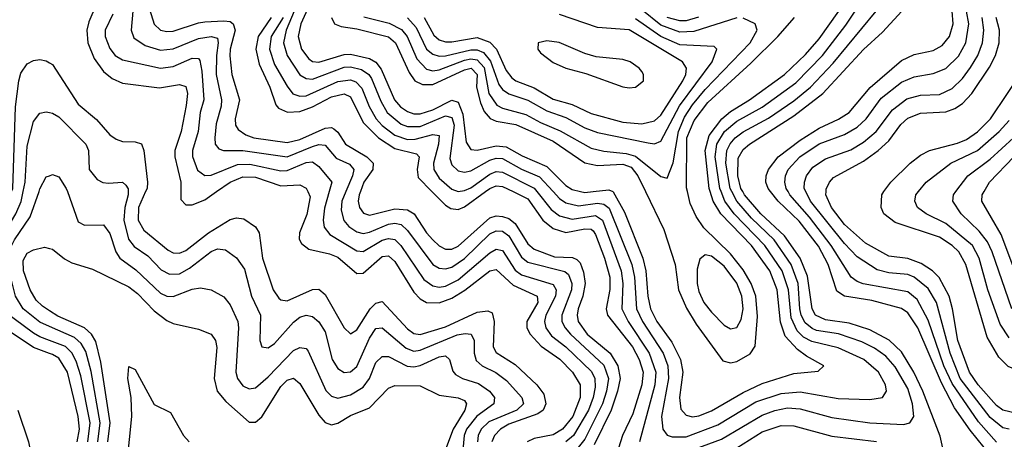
# Model space of a CAD drawing. Header units: inches. Extents: x 501365 to 657855, y 482276 to 547543.
# Tile 777 of 957: x 599906 to 603015, y 539218 to 540543. Entities that reach past the tile are written whole.
import ezdxf

# ---------------------------------------------------------------- set-up
doc = ezdxf.new("R2010")
doc.units = ezdxf.units.IN
doc.header["$MEASUREMENT"] = 0
for name, color, linetype in [('A5593', 7, 'Continuous'), ('A5594', 7, 'Continuous'), ('A6503', 7, 'Continuous'), ('A6504', 7, 'Continuous')]:
    doc.layers.add(name, color=color, linetype=linetype)

msp = doc.modelspace()

# ---------------------------------------------------------------- linework, layer by layer
at = {"layer": 'A5593', "color": 5}
for points, elevation in [([(600000, 539489), (599950, 539507.4), (599870, 539561.6), (599803.2, 539583.2), (599794.3, 539594.3), (599791.2, 539610), (599801.6, 539698.4), (599794.8, 539810), (599808, 539850), (599863.9, 539950), (599880.5, 540000)], 3680), ([(600000, 539529.6), (599970, 539540.9), (599950, 539552.9), (599859.9, 539619.8), (599850.6, 539630), (599846, 539646), (599841.2, 539710), (599827.5, 539790), (599829.4, 539810), (599846.4, 539850), (599894.2, 539930), (599910.9, 539969.1), (599917.1, 540000)], 3660), ([(600000, 539574.5), (599970, 539587.8), (599916.7, 539630), (599892.3, 539670), (599872.9, 539750), (599867, 539790), (599870.4, 539810), (599890, 539848), (599939.2, 539920.8), (599966.9, 540000)], 3640), ([(600000, 539623.7), (599978, 539638), (599957.5, 539657.5), (599939.2, 539690), (599918.1, 539750), (599917.1, 539782.9), (599930, 539805.9), (599950, 539816.1), (599984.1, 539824.1), (600000, 539820.5)], 3620), ([(599900.1, 539310), (599933.9, 539210), (599953.3, 539110), (599955.6, 539070), (599947.1, 538972.9), (599927.1, 538910), (599915.7, 538830), (599905.6, 538810)], 3680)]:
    msp.add_lwpolyline(points, dxfattribs=dict(at, elevation=elevation))
at = {"layer": 'A5594', "color": 5}
for points, elevation in [([(599880.5, 540000), (599883.8, 540010), (599892.4, 540267.6), (599903.4, 540350), (599910, 540373.6), (599930, 540403.8), (599950, 540414.3), (599970, 540416.8), (599990, 540412.7), (600000, 540407.1)], 3680), ([(599917.1, 540000), (599923.2, 540030), (599930, 540144), (599950, 540221.7), (599970, 540247.3), (599990, 540251.8), (600000, 540249.8)], 3660), ([(599966.9, 540000), (599970, 540009), (599990, 540046.3), (600000, 540050)], 3640)]:
    msp.add_lwpolyline(points, dxfattribs=dict(at, elevation=elevation))
at = {"layer": 'A6503', "color": 5}
for points, elevation in [([(600056.5, 540000), (600090, 539904.9), (600110, 539894.2), (600170, 539894.8), (600190, 539867.2), (600209.1, 539810), (600221.7, 539790), (600272.6, 539752.6), (600350, 539679.4), (600370, 539670.1), (600390, 539668.5), (600450, 539691.7), (600476.6, 539696.6), (600510, 539690.1), (600550, 539667.8), (600570, 539642.2), (600594.4, 539590), (600596.8, 539570), (600588.7, 539430), (600593.3, 539410), (600610, 539386.9), (600630, 539377.6), (600650, 539380.4), (600690, 539414.8), (600770, 539498.4), (600790, 539508.1), (600810, 539504.1), (600816.2, 539496.2), (600872.3, 539372.3), (600890, 539354.5), (600910, 539347.8), (600950, 539358.2), (600990, 539382.1), (601010.2, 539409.8), (601030, 539460.1), (601050, 539478.9), (601070, 539479.3), (601128.8, 539448.8), (601150, 539446.2), (601170, 539450.8), (601230, 539478.3), (601250, 539480.9), (601262.6, 539470), (601273.3, 539433.3), (601282.2, 539422.2), (601303.8, 539410), (601354.4, 539394.4), (601388.7, 539370), (601404.5, 539350), (601403.1, 539330), (601349.4, 539290.6), (601316.4, 539250), (601308.7, 539230), (601301.6, 539150)], 3640), ([(600248.4, 540000), (600248.3, 539990), (600237.5, 539950), (600234.7, 539910), (600249, 539850), (600266.9, 539826.9), (600310, 539797.3), (600353, 539753), (600379.3, 539739.3), (600410, 539740.7), (600441.6, 539758.4), (600510, 539810.8), (600530, 539818.9), (600556, 539816), (600590.9, 539790.9), (600615.2, 539755.2), (600638.2, 539670), (600665.7, 539610), (600664.3, 539530), (600670.2, 539510.2), (600690, 539506.3), (600710, 539520.4), (600770, 539588.2), (600790, 539603.7), (600810, 539610.1), (600830, 539605.4), (600850, 539588.9), (600870, 539557.3), (600892.4, 539470), (600910, 539441.6), (600930, 539428.3), (600950, 539431), (600970, 539447.7), (601010, 539537.2), (601030, 539567.6), (601050, 539569.7), (601126.1, 539506.1), (601150, 539496.5), (601170, 539498.8), (601287.5, 539547.5), (601312.2, 539552.2), (601331.5, 539550), (601340.3, 539530), (601340.4, 539490), (601346.7, 539466.7), (601366.3, 539450), (601409, 539429), (601443.3, 539403.3), (601491.2, 539350), (601496.6, 539330), (601475.7, 539310), (601387.1, 539272.9), (601362.9, 539250), (601353.4, 539230), (601351.1, 539210)], 3660), ([(600303.6, 540000), (600281.4, 539950), (600280.3, 539910), (600298, 539878), (600374.9, 539814.9), (600390, 539806.7), (600410, 539805.7), (600430, 539813.9), (600502.2, 539870), (600570, 539911.8), (600590, 539917.3), (600613.7, 539913.7), (600650, 539888.7), (600662.2, 539870), (600672.6, 539790), (600706, 539690), (600723.8, 539663.8), (600730, 539657.9), (600750, 539654.8), (600830, 539691.1), (600850, 539691.6), (600870, 539675.1), (600930, 539570.1), (600950, 539550.8), (600970, 539563.3), (601012.7, 539630), (601030, 539647.6), (601050, 539652.5), (601130, 539566.2), (601150, 539552.4), (601170, 539548.8), (601250, 539572.6), (601350, 539618.8), (601384, 539624), (601397.1, 539617.1), (601404.3, 539590), (601401, 539510), (601410, 539491.8), (601470, 539453.5), (601538.9, 539390), (601560.4, 539360.4), (601567.5, 539330), (601558.3, 539310), (601541.5, 539298.5), (601450, 539265.6), (601423.5, 539250), (601404.9, 539230), (601396.9, 539210)], 3680), ([(600414.8, 540000), (600415, 539975), (600430, 539958), (600450, 539958), (600490, 539973.9), (600527.4, 540000)], 3720), ([(600815.4, 540000), (600823.1, 539983.1), (600812.3, 539927.7), (600789, 539870), (600788.4, 539850), (600795.8, 539835.8), (600818.7, 539818.7), (600883.8, 539803.8), (600910, 539792.7), (600970, 539741), (600990, 539742.1), (601050, 539795.4), (601070, 539797), (601090, 539779.7), (601150, 539682.6), (601170, 539661.7), (601190, 539650.1), (601230, 539648.7), (601270, 539663), (601311.2, 539688.8), (601390, 539750.3), (601410, 539754.2), (601464.2, 539704.2), (601540.1, 539670), (601541.9, 539650), (601507.6, 539590), (601507, 539570), (601518, 539550), (601552.3, 539512.3), (601611.1, 539471.1), (601651.6, 539430), (601675.2, 539390), (601675.8, 539350), (601651.8, 539290), (601620.2, 539250), (601590, 539232.3), (601530, 539220.2), (601507.9, 539210)], 3720), ([(600882.7, 540000), (600868, 539948), (600864.5, 539910), (600867.2, 539887.2), (600884.7, 539864.7), (600970, 539812.6), (600990, 539811.2), (601050, 539846.6), (601070, 539852.4), (601090, 539849.2), (601109.5, 539829.5), (601182.4, 539722.4), (601210, 539702), (601230, 539698.5), (601250, 539701.7), (601290, 539721.9), (601390, 539806.6), (601410, 539818.1), (601430, 539813.9), (601470, 539752.3), (601490, 539737.4), (601590, 539706.6), (601599.8, 539690), (601597.6, 539670), (601567.4, 539610), (601562.8, 539590), (601566.7, 539570), (601584.9, 539544.9), (601630, 539509.8), (601711.6, 539431.6), (601721.8, 539410), (601722.9, 539382.9), (601716.5, 539350), (601701.5, 539310), (601654.3, 539230), (601630, 539210)], 3740), ([(600935.7, 540000), (600922.9, 539970), (600920.9, 539940.9), (600929, 539909), (600944.8, 539890), (600970, 539872.9), (600990, 539867.9), (601010, 539872.1), (601070, 539897.6), (601090, 539900.4), (601110, 539895.8), (601130, 539877.3), (601210, 539770.1), (601230, 539757.9), (601250, 539756.2), (601270, 539761.8), (601310, 539788.7), (601390, 539866.3), (601410, 539876), (601430, 539875.3), (601450, 539860.2), (601490, 539793.1), (601510, 539777.5), (601627.2, 539747.2), (601638.4, 539738.4), (601649.3, 539710), (601648.1, 539690), (601617.6, 539610), (601617.8, 539590), (601627.6, 539570), (601645.3, 539550), (601750, 539452), (601764.7, 539410), (601759, 539370), (601745.8, 539330), (601690, 539218), (601668.7, 539191.4)], 3760), ([(600981.5, 540000), (600977.8, 539990), (600974.9, 539970), (600978.3, 539950), (600991.8, 539931.8), (601010, 539925.7), (601090, 539945.4), (601130, 539942.5), (601151.3, 539930), (601190, 539870.1), (601210, 539847.5), (601230, 539828.6), (601250, 539817.9), (601270, 539818.6), (601290, 539827.6), (601390, 539917.3), (601410, 539923.2), (601430, 539921.7), (601450, 539914.8), (601470, 539899.6), (601510, 539835), (601530, 539818.4), (601594.3, 539794.3), (601651.5, 539791.5), (601665.4, 539785.4), (601675, 539775), (601685.6, 539745.6), (601691.4, 539710), (601684.4, 539670), (601668.9, 539630), (601665.8, 539610), (601669.6, 539590), (601698, 539550), (601770, 539489.4), (601794.4, 539450), (601801.8, 539410), (601793.6, 539370), (601772.9, 539310), (601719.8, 539200.2)], 3780), ([(601207.6, 540000), (601250, 539956.9), (601266.6, 539946.6), (601290, 539943.7), (601310, 539952.1), (601376.1, 540000)], 3820), ([(601463.8, 540000), (601510, 539977.2), (601558.1, 539910), (601590, 539884), (601630, 539870.7), (601690, 539882.8), (601710, 539881.5), (601716, 539876), (601724.2, 539864.2), (601751.8, 539790), (601768.8, 539730), (601768.7, 539691.3), (601757.1, 539630), (601762.2, 539610), (601840.5, 539510), (601862.2, 539470), (601874, 539430), (601870.6, 539390), (601842.1, 539297.9), (601809.4, 539230), (601777.5, 539130)], 3820), ([(601539, 540000), (601584, 539944), (601610, 539923.6), (601650, 539913.1), (601724.2, 539924.2), (601745.8, 539910), (601804.5, 539750), (601810, 539710), (601806.9, 539630), (601826.9, 539590), (601893.5, 539490), (601914.1, 539430), (601911.3, 539390), (601862.3, 539210)], 3840), ([(601589.9, 540000), (601610, 539978.3), (601630, 539964.1), (601670, 539955.3), (601730, 539963.9), (601750, 539960.8), (601767.4, 539947.4), (601838.7, 539770), (601846.5, 539730), (601852.9, 539630), (601871.8, 539590), (601937.2, 539490), (601952, 539450), (601954.3, 539410), (601932.2, 539290), (601936.7, 539250), (601950, 539231.2), (601965.5, 539225.5), (602010, 539226.1), (602110, 539263.2), (602230, 539336.1), (602310, 539362.5), (602370, 539367.2), (602490, 539346.3), (602590, 539343.3), (602629.9, 539350.1), (602642.4, 539370), (602639.5, 539390), (602617.5, 539430), (602571.4, 539470), (602490, 539507.1), (602406.6, 539526.6), (602380.8, 539540.8), (602360.3, 539560.3), (602341.2, 539601.2), (602333, 539690), (602313.1, 539750), (602258.7, 539830), (602161.7, 539930), (602132.2, 539970), (602120.5, 540000)], 3860), ([(601676.1, 540000), (601690, 539996.7), (601716.6, 540000)], 3880), ([(601778.9, 540000), (601779.6, 539999.6), (601815.6, 539935.6), (601873, 539790), (601882.4, 539750), (601888.6, 539670), (601897, 539630), (601917.7, 539590), (601964.8, 539524.8), (601992.4, 539470), (601999.4, 539430), (601989.3, 539350), (601993.2, 539313.2), (602010, 539293.8), (602030, 539289.1), (602050, 539291.7), (602090, 539307.6), (602190, 539365.7), (602250, 539394.1), (602350, 539426.1), (602427.2, 539432.8), (602444.7, 539450), (602390, 539479.9), (602361.3, 539501.3), (602323, 539543), (602307.9, 539588), (602297.9, 539690), (602273.9, 539750), (602215.9, 539830), (602119.5, 539930), (602095.9, 539970), (602086.3, 540000)], 3880), ([(601882.2, 540000), (601940, 539880.1), (601975.6, 539770), (601985.6, 539690), (602011.4, 539631.4), (602041.8, 539581.8), (602125.8, 539465.8), (602150, 539459.5), (602170, 539463.9), (602212.2, 539487.8), (602228, 539512), (602234.9, 539605.1), (602229.6, 539670), (602215.3, 539710), (602190, 539753.3), (602150, 539803.3), (602065.5, 539885.5), (602041.3, 539921.3), (602022.3, 539962.3), (602013.9, 540000)], 3920), ([(602010, 539177.5), (602121.4, 539218.6), (602250, 539293.5), (602290, 539308.8), (602330, 539316.9), (602370, 539314.5), (602470, 539286.2), (602590, 539269.8), (602696, 539264), (602716.8, 539270), (602728.8, 539290), (602725.2, 539330), (602710, 539377.7), (602670, 539447.1), (602640.1, 539480.1), (602605.1, 539505.1), (602565.1, 539525.1), (602491.1, 539551.1), (602421.9, 539561.9), (602407.6, 539567.6), (602386, 539586), (602373.4, 539610), (602369.4, 539629.4), (602364, 539710), (602341.8, 539770), (602287.7, 539847.7), (602216.3, 539916.3), (602169.6, 539970), (602154.4, 540000)], 3840), ([(602821, 539190), (602812.3, 539227.7), (602757.1, 539370), (602729.1, 539430), (602690, 539493.9), (602651, 539531), (602590, 539563.6), (602524.7, 539584.7), (602450, 539594.9), (602418.9, 539610), (602407.5, 539630), (602393.1, 539733.1), (602370, 539790), (602320.7, 539860.7), (602246, 539930), (602194.1, 539990), (602188.7, 540000)], 3820), ([(602951.5, 539191.5), (602906.3, 539246.3), (602857.3, 539317.3), (602815.8, 539395.8), (602741.2, 539570), (602710, 539616.9), (602690, 539630.5), (602596.5, 539656.5), (602509.8, 539669.8), (602486.1, 539686.1), (602458.6, 539770), (602427.5, 539827.5), (602367, 539907), (602301.1, 539970), (602276.8, 540000)], 3780), ([(602990, 539209.2), (602933.2, 539273.2), (602850, 539393.5), (602823.8, 539450), (602774.1, 539594.1), (602739, 539659), (602710, 539683.1), (602569.1, 539709.1), (602550, 539715.9), (602531, 539730), (602468.4, 539830), (602399.8, 539919.8), (602337.6, 539990), (602331.8, 540000)], 3760), ([(603030, 539249.4), (603010, 539254.1), (602970, 539286.6), (602875.1, 539410), (602843.2, 539490), (602800.1, 539650), (602774.2, 539694.2), (602730, 539730.2), (602710, 539737.7), (602650, 539743.7), (602613.3, 539753.3), (602550, 539793.9), (602510, 539835.6), (602402.4, 539970), (602387.8, 540000)], 3740), ([(603050, 539300.6), (603010, 539310.3), (602990, 539324.5), (602931.6, 539390), (602904.6, 539430), (602867.4, 539530), (602851.4, 539630), (602840.3, 539670), (602808.7, 539728.7), (602788.3, 539750), (602752.5, 539772.5), (602710, 539788.9), (602650, 539795.6), (602576.7, 539836.7), (602510, 539895.8), (602469.2, 539950), (602451.4, 539990), (602451.9, 540000)], 3720), ([(604047.7, 539190), (604014.9, 539234.9), (603970, 539264.9), (603890, 539284.5), (603726.6, 539346.6), (603651.1, 539370), (603550, 539390.1), (603470, 539436.5), (603250, 539451.7), (603170, 539427.5), (603123.1, 539423.1), (603070, 539429.9), (603027.2, 539447.2), (602997, 539477), (602960.5, 539540.5), (602893.5, 539770), (602871.1, 539810), (602850, 539830.2), (602810, 539856.6), (602670, 539902), (602634.3, 539930), (602625.3, 539950), (602627.5, 539990), (602634.6, 540000)], 3680), ([(603030, 539538.2), (603001.7, 539581.7), (602962.7, 539690), (602934.8, 539790), (602913.7, 539830), (602830, 539899.5), (602767.6, 539930), (602740.2, 539950), (602732.4, 539970), (602735.5, 539990), (602743.6, 540000)], 3660), ([(603038.3, 539630), (602976.2, 539810), (602961.5, 539841.5), (602935.3, 539875.3), (602878.8, 539930), (602851.9, 539970), (602854.4, 539990), (602862, 540000)], 3640), ([(604185.1, 539125.1), (604124.5, 539270), (604110, 539293.9), (604081.9, 539321.9), (604043.7, 539343.7), (603821.8, 539430), (603730, 539472.1), (603650, 539482), (603610, 539493.7), (603510, 539540), (603424.6, 539564.6), (603270, 539621.2), (603250, 539626.4), (603170, 539625.8), (603110, 539646.9), (603090, 539660.9), (603070.4, 539690.4), (603004.9, 539864.9), (602944.1, 539970), (602944.7, 539990), (602950.6, 540000)], 3620), ([(600000, 539820.5), (600010, 539818.2), (600047.4, 539787.4), (600070, 539775), (600135.5, 539755.5), (600250, 539699), (600278, 539678), (600330, 539623.9), (600370, 539592.5), (600390, 539583.4), (600470, 539566), (600510, 539550.2), (600523.6, 539530), (600528.1, 539508.1), (600520.4, 539410), (600529.7, 539370), (600557, 539337), (600630, 539271.8), (600650, 539272.3), (600670, 539289), (600730, 539384.5), (600750, 539404.6), (600770, 539411.1), (600790, 539394.3), (600850, 539294.4), (600870, 539270.7), (600890, 539263.6), (600910, 539268.7), (600950, 539292.8), (601010, 539317.4), (601070, 539379.3), (601090, 539387.7), (601170, 539386.6), (601230, 539357.4), (601290, 539349), (601310, 539340.5), (601317.1, 539330), (601311.4, 539310), (601274.3, 539250), (601250, 539185.2)], 3620), ([(600184.7, 539210), (600191.5, 539270), (600161.7, 539461.7), (600146.3, 539526.3), (600132.4, 539550), (600110, 539569.7), (600026.4, 539606.4), (600000, 539623.7)], 3620), ([(600152.9, 539210), (600160.2, 539270), (600132, 539432), (600114.6, 539494.6), (600100.2, 539520.2), (600079.4, 539539.4), (600000, 539574.5)], 3640), ([(600120.6, 539210), (600127.9, 539270), (600098.6, 539418.6), (600084.2, 539464.2), (600070.5, 539490.5), (600050.7, 539510.7), (600000, 539529.6)], 3660), ([(600086.9, 539210), (600094.2, 539250), (600090.1, 539290), (600057.1, 539430), (600030, 539473.5), (600010, 539485.4), (600000, 539489)], 3680), ([(600245, 539145), (600259.6, 539290), (600257.4, 539350), (600247.2, 539410), (600250, 539447.7), (600270, 539438), (600330, 539327.7), (600382.2, 539302.2), (600423.4, 539230), (600440.9, 539210)], 3580), ([(602170, 539190.6), (602250, 539241), (602310, 539261.8), (602350, 539260.8), (602470, 539228.1), (602611, 539211)], 3820)]:
    msp.add_lwpolyline(points, dxfattribs=dict(at, elevation=elevation))
at = {"layer": 'A6503', "color": 5, "elevation": 3940}
msp.add_lwpolyline([(602070, 539800.5), (602053, 539787), (602045, 539755), (602044.4, 539710), (602050, 539684.2), (602066.4, 539650), (602090, 539619), (602130, 539577.8), (602150, 539566.5), (602170, 539571), (602183.5, 539596.5), (602190.5, 539630), (602186.1, 539670), (602170, 539711.2), (602130, 539764.9), (602090, 539796)], close=True, dxfattribs=at)
at = {"layer": 'A6504', "color": 5}
for points, elevation in [([(600829.8, 540610), (600793.8, 540530), (600785, 540490), (600795.5, 540450), (600819, 540419), (600830, 540411.4), (600850, 540409.1), (600930, 540433), (600950, 540434.1), (601010, 540420.5), (601030, 540408.5), (601046.8, 540386.8), (601089.4, 540289.4), (601108.2, 540268.2), (601130, 540252.7), (601150, 540246.1), (601170, 540245.9), (601210, 540258.1), (601270, 540289.3), (601290, 540282.8), (601304.6, 540244.6), (601315.8, 540155.8), (601330, 540132.8), (601350, 540130.4), (601410, 540145), (601441.7, 540141.7), (601492.5, 540112.5), (601570, 540079.2), (601630, 540019.6), (601650, 540006.2), (601676.1, 540000)], 3880), ([(600147.6, 540590), (600124, 540536), (600117.8, 540510), (600121, 540470), (600140.6, 540420.6), (600170, 540379.4), (600197.5, 540357.5), (600230, 540342.6), (600347.5, 540327.5), (600410, 540337.8), (600430, 540331.8), (600435.2, 540310), (600431.7, 540271.7), (600415.4, 540190), (600395.7, 540130), (600395.2, 540110), (600414.4, 540030), (600414.8, 540000)], 3720), ([(600316, 540576), (600330, 540528.4), (600350, 540510.1), (600370, 540505.1), (600390, 540506.2), (600470, 540533.1), (600490, 540535.9), (600550, 540539.8), (600570, 540536.9), (600580.1, 540530), (600586, 540510), (600570.2, 540450), (600569, 540429), (600575.5, 540370), (600599.9, 540290), (600586.4, 540230), (600587.4, 540210), (600596, 540196), (600619.5, 540179.5), (600645.6, 540170), (600750, 540155.1), (600790, 540165), (600870, 540200.3), (600890, 540202.8), (600898, 540198), (600910, 540187.8), (600934.8, 540150), (601002.1, 540110), (601021.4, 540090), (601020.4, 540070), (600992.7, 540030), (600981.5, 540000)], 3780), ([(600781.4, 540590), (600746.8, 540510), (600739.2, 540470), (600750, 540429.6), (600790, 540369.3), (600810, 540356.8), (600830, 540355.5), (600930, 540393.2), (600950, 540393.9), (600985.6, 540385.6), (601008.1, 540370), (601016.8, 540356.8), (601045.7, 540285.7), (601066.5, 540250), (601110, 540213), (601130, 540205.1), (601170, 540205.1), (601250, 540239.5), (601270, 540234.1), (601277.6, 540210), (601264.1, 540104.1), (601270, 540084.2), (601290, 540065.5), (601310, 540061.2), (601330, 540065.5), (601390, 540099.4), (601410, 540106), (601430, 540104.9), (601490, 540071.3), (601546.8, 540046.8), (601589.9, 540000)], 3860), ([(602170, 540549.2), (602034.5, 540505.5), (601990, 540503.2), (601930, 540525.4), (601870, 540574.5)], 3940), ([(602120.5, 540000), (602116.6, 540010), (602101.9, 540110), (602107.1, 540150), (602131.2, 540190), (602170, 540222.3), (602250, 540266.8), (602356.4, 540343.6), (602441.1, 540430), (602514.3, 540525.7), (602562.2, 540597.8)], 3860), ([(600199.6, 540560.4), (600175.5, 540510), (600175.3, 540490), (600190, 540451.6), (600207, 540430), (600230, 540416.6), (600350, 540389.5), (600390, 540394.9), (600450, 540421.6), (600470, 540420.8), (600474.3, 540414.3), (600480.8, 540380.8), (600486.8, 540290), (600475.9, 540250), (600469.5, 540190), (600451, 540130), (600451.1, 540111.1), (600467.7, 540067.7), (600490, 540051.1), (600510, 540052), (600593.9, 540086.1), (600633, 540087), (600730, 540066), (600750, 540066.2), (600810, 540092), (600830, 540093.9), (600850, 540079.8), (600891.1, 540030), (600882.7, 540000)], 3740), ([(600263.1, 540570), (600257.9, 540510), (600265.9, 540485.9), (600301.7, 540461.7), (600350, 540446.6), (600390, 540450.9), (600470, 540483.5), (600510.3, 540490.3), (600530, 540484.9), (600532.9, 540470), (600526.8, 540430), (600526.5, 540370), (600543.2, 540290), (600541.9, 540270), (600525.8, 540214.2), (600522.1, 540170), (600523.4, 540150), (600535, 540135), (600549.7, 540129.7), (600610, 540129.6), (600750, 540110.3), (600830, 540142.6), (600850, 540148.3), (600870, 540146.4), (600905.6, 540105.6), (600946.7, 540086.7), (600960.6, 540070), (600957.1, 540050), (600935.7, 540000)], 3760), ([(600699.4, 540550), (600659, 540490), (600651.7, 540450), (600662, 540402), (600695.9, 540330), (600714.4, 540274.4), (600723.5, 540263.5), (600751.1, 540251.1), (600790, 540253), (600830, 540267.4), (600890, 540299), (600930, 540309.2), (600950, 540298.8), (600990, 540218.6), (601038.7, 540170), (601090, 540135.8), (601159.1, 540119.1), (601167.3, 540110), (601161.2, 540070), (601164.1, 540044.1), (601207.6, 540000)], 3820), ([(600737.3, 540550), (600699.6, 540490), (600694.4, 540450), (600710, 540401.5), (600750, 540332.7), (600768.8, 540308.8), (600790, 540301.4), (600810, 540302.9), (600910, 540347.4), (600950, 540352.8), (600966.8, 540346.8), (600986.2, 540326.2), (601009.1, 540269.1), (601031.3, 540230), (601050, 540208.5), (601090, 540177.8), (601130, 540164.5), (601154.3, 540165.7), (601210, 540180.6), (601230, 540177.5), (601228.2, 540150), (601212.2, 540090), (601213.9, 540070), (601230, 540042.7), (601270, 540007.3), (601290, 540000.6), (601310, 540003.1), (601330, 540012.3), (601390, 540055.2), (601410, 540063), (601430, 540061.5), (601530, 540011.2), (601539, 540000)], 3840), ([(600890.4, 540550), (600900.1, 540530), (600921.1, 540521.1), (600970, 540514.2), (601070, 540489.3), (601092.3, 540470), (601135.8, 540375.8), (601153.3, 540350), (601178, 540338), (601210, 540338), (601310, 540384.4), (601331.3, 540390), (601350.4, 540370), (601348.4, 540330), (601360.5, 540280.5), (601372.8, 540252.8), (601391.3, 540231.3), (601410, 540222.8), (601471.9, 540211.9), (601590, 540159.7), (601690, 540091.1), (601730, 540082.7), (601810, 540087), (601836.9, 540076.9), (601858, 540050), (601882.2, 540000)], 3920), ([(600992.1, 540552.1), (601072.3, 540532.3), (601111.7, 540511.7), (601129.4, 540489.4), (601159.8, 540419.8), (601190, 540386.2), (601210, 540381.5), (601230, 540384.1), (601310, 540415.1), (601330, 540419.2), (601350, 540416.3), (601372.3, 540392.3), (601386.6, 540310), (601412.5, 540272.5), (601430, 540263.1), (601503.8, 540243.8), (601550, 540218), (601612.3, 540192.3), (601710, 540137.7), (601750, 540128.1), (601820.8, 540120.8), (601850, 540112), (601930, 540047.8), (601950, 540042), (601968.8, 540091.2), (601985.6, 540190), (602005, 540235), (602030, 540273.7), (602070, 540322.1), (602211.7, 540470), (602234.1, 540510), (602227.5, 540530), (602190, 540547.5)], 3940), ([(601130, 540548.3), (601157.9, 540517.9), (601190, 540450), (601210, 540433.6), (601230, 540427.8), (601250, 540428.9), (601330, 540447.8), (601350, 540447.5), (601370, 540439.5), (601392.4, 540412.4), (601418.4, 540338.4), (601430, 540322.5), (601450, 540308.4), (601510, 540288.6), (601570, 540254.6), (601630, 540234.2), (601690, 540201.7), (601730, 540186.7), (601890, 540153.9), (601910, 540151.2), (601930, 540159.1), (601989.6, 540270.4), (602092.3, 540410), (602107.2, 540450), (602098.5, 540458.5), (601990, 540464), (601930, 540489.8), (601850, 540545.2)], 3960), ([(601182.9, 540550), (601213.8, 540493.8), (601230, 540479.2), (601250, 540472.9), (601270, 540473), (601350, 540486.7), (601390, 540471.9), (601411, 540450), (601442.2, 540382.2), (601459.7, 540359.7), (601472.4, 540350), (601530, 540327.4), (601590, 540291.5), (601650, 540275.3), (601710, 540246.4), (601810, 540219.2), (601870, 540214), (601910, 540223.5), (601930, 540241.3), (602000.1, 540350), (602009.1, 540370), (602011.4, 540390), (601998.6, 540410), (601830, 540510.8), (601730, 540517.8), (601610, 540558.9)], 3980), ([(602048.9, 540551.1), (602010, 540539.8), (601990, 540539.3), (601950, 540550.3)], 3920), ([(602013.9, 540000), (602011.4, 540011.4), (602012.5, 540170), (602035.2, 540224.8), (602078.8, 540281.2), (602214.6, 540405.4), (602299.5, 540490), (602352.5, 540550)], 3920), ([(602086.3, 540000), (602083.1, 540010), (602070.3, 540130), (602082.7, 540177.3), (602122.7, 540230), (602150, 540253.1), (602209.9, 540290), (602320.5, 540370), (602387.1, 540432.9), (602430, 540482.7), (602492.5, 540570)], 3880), ([(602154.4, 540000), (602149.3, 540010), (602135.8, 540090), (602138.6, 540130), (602148.6, 540151.4), (602164.8, 540170), (602190, 540188.3), (602270, 540231.7), (602350, 540287.1), (602402.4, 540330), (602473.8, 540406.1), (602609.9, 540570)], 3840), ([(602188.7, 540000), (602183.2, 540010), (602173, 540050), (602174.3, 540105.7), (602190, 540133.3), (602209.7, 540150.3), (602350, 540239.3), (602442.1, 540310), (602570, 540449), (602630, 540503.5), (602691.5, 540570)], 3820), ([(602276.8, 540000), (602268.7, 540010), (602261.9, 540030), (602262.7, 540050), (602270.3, 540070), (602300.1, 540110), (602370, 540162.8), (602430, 540200.5), (602491.6, 540228.4), (602524.8, 540250), (602590.8, 540329.2), (602690, 540413.9), (602730, 540433.5), (602790, 540445.1), (602818.9, 540461.1), (602842, 540490), (602853.6, 540530), (602849.7, 540570)], 3780), ([(602331.8, 540000), (602326.1, 540010), (602321.5, 540030), (602324.1, 540050), (602332.6, 540070), (602368.9, 540110), (602430, 540151.3), (602510, 540179.9), (602550, 540203.8), (602578.1, 540230), (602625.3, 540294.7), (602690, 540346), (602730, 540362.7), (602790, 540373.1), (602830, 540388.9), (602870, 540427.9), (602893.5, 540470), (602902.7, 540530), (602895.2, 540570)], 3760), ([(602387.8, 540000), (602383, 540010), (602383.4, 540030), (602390, 540050), (602410, 540077.3), (602450, 540103.8), (602530, 540131.5), (602570, 540156), (602610.5, 540189.5), (602661.3, 540258.7), (602706.8, 540293.2), (602750, 540304.7), (602810, 540306.4), (602850, 540325.3), (602882.3, 540357.7), (602908.1, 540391.9), (602931.4, 540430), (602946.1, 540470), (602949.7, 540510), (602944.4, 540550)], 3740), ([(602451.9, 540000), (602452.2, 540007.8), (602462.2, 540030), (602475.5, 540044.5), (602570, 540096.6), (602616.7, 540130), (602650, 540160.2), (602688.3, 540211.7), (602710, 540231.7), (602750, 540247.5), (602830, 540252.3), (602858, 540262), (602882.1, 540277.9), (602911.8, 540310), (602967.5, 540392.5), (602986.7, 540430), (602998.7, 540470), (602999.2, 540510), (602989.1, 540550)], 3720), ([(600000, 540407.1), (600010, 540401.5), (600090, 540275.7), (600148, 540228), (600190, 540179.3), (600210, 540165.4), (600230, 540158.7), (600270, 540157.5), (600290.4, 540150.4), (600297.4, 540130), (600309.8, 540030), (600308, 540010), (600303.6, 540000)], 3680), ([(602634.6, 540000), (602656, 540030), (602717.4, 540090), (602750, 540115.4), (602778, 540130), (602867.1, 540152.9), (602895, 540165), (602930, 540189.2), (602971.5, 540230), (603078.3, 540390)], 3680), ([(600000, 540249.8), (600010, 540247.8), (600030, 540235.9), (600114.4, 540150), (600123.3, 540130), (600125.2, 540070), (600150, 540038), (600168.8, 540028.8), (600186.4, 540026.4), (600230, 540029.4), (600240.7, 540020.7), (600248.4, 540008.4), (600248.4, 540000)], 3660), ([(602743.6, 540000), (602767.8, 540030), (602845.4, 540090), (602930, 540129.8), (602998.4, 540190), (603030, 540224.3)], 3660), ([(602862, 540000), (602899.9, 540050), (602970, 540102.2), (603043.4, 540170)], 3640), ([(602950.6, 540000), (602968.2, 540030), (603121.5, 540190)], 3620), ([(600000, 540050), (600010, 540053.8), (600030, 540046.3), (600053, 540010), (600056.5, 540000)], 3640), ([(600527.4, 540000), (600570, 540029.8), (600610, 540046.6), (600650, 540045.3), (600730, 540018.7), (600790, 540021.8), (600810.6, 540010.6), (600815.4, 540000)], 3720), ([(601376.1, 540000), (601390, 540010), (601410, 540018), (601430, 540016.6), (601463.8, 540000)], 3820), ([(601716.6, 540000), (601766.1, 540006.1), (601778.9, 540000)], 3880)]:
    msp.add_lwpolyline(points, dxfattribs=dict(at, elevation=elevation))
at = {"layer": 'A6504', "color": 5, "elevation": 4020}
msp.add_lwpolyline([(601570, 540476.6), (601542.6, 540470), (601541.6, 540450), (601550, 540438.5), (601590, 540407.7), (601630, 540389.7), (601693.3, 540373.3), (601810, 540331), (601830, 540328), (601850, 540330.1), (601875.7, 540350), (601875.8, 540370), (601870, 540379.1), (601862, 540390), (601833.3, 540410), (601810, 540417), (601725.6, 540425.6), (601690, 540436), (601609, 540471)], close=True, dxfattribs=at)

doc.saveas('drawing.dxf')
